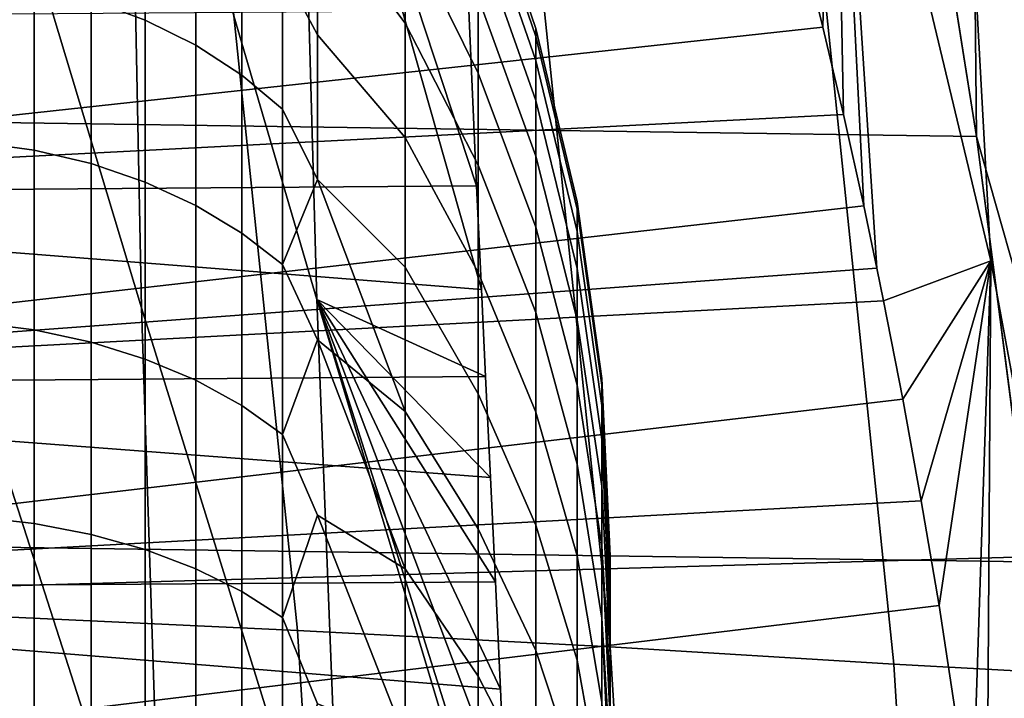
# Model space of a CAD drawing. Header units: metres. Extents: x -166 to 33, y -71 to 34.
# Tile 279 of 332: x 30.126 to 31.162, y 1.65 to 2.364. Entities that reach past the tile are written whole.
import ezdxf

# ---------------------------------------------------------------- set-up
doc = ezdxf.new("R2010")
doc.units = ezdxf.units.M
doc.layers.add('solid_12208131', color=7, linetype='CONTINUOUS')

msp = doc.modelspace()

# ---------------------------------------------------------------- linework, layer by layer
at = {"layer": 'solid_12208131'}
for points in [[(31.032755, 3.591484, 136.199997), (-0.119247, 2.703632, 136.199997), (-0.248221, 1.805308, 136.199997), (31.21262, 2.701139, 136.199997)], [(31.261274, 2.118372, 143.057449), (31.228077, 2.826115, 141.977173), (31.069403, 3.520043, 142.247787), (31.109476, 2.814106, 143.646591)], [(31.148167, 2.110228, 144.580521), (31.109476, 2.814106, 143.646591), (30.943611, 3.504311, 144.007767), (30.982775, 2.802297, 145.317627)], [(30.438736, 2.069463, 152.573776), (30.41959, 2.758915, 151.707718), (30.171423, 3.429493, 152.834183), (30.24048, 2.747372, 153.473602)], [(30.254202, 2.060874, 154.335434), (30.24048, 2.747372, 153.473602), (29.985815, 3.415206, 154.604019), (30.050411, 2.735991, 155.240753)], [(0.117855, 3.131227, 136.449997), (31.062429, 2.687394, 136.449997), (31.133169, 2.241114, 136.449997), (0.0344, 2.687157, 136.449997)], [(31.277578, 1.411286, 143.899338), (31.261274, 2.118372, 143.057449), (31.109476, 2.814106, 143.646591), (31.148167, 2.110228, 144.580521)], [(30.982775, 2.802297, 145.317627), (30.949551, 2.443884, 146.462555), (30.971422, 2.356224, 146.359375)], [(30.982775, 2.802297, 145.317627), (30.971422, 2.356224, 146.359375), (30.993061, 2.264251, 146.260101)], [(30.982775, 2.802297, 145.317627), (30.993061, 2.264251, 146.260101), (31.014381, 2.168104, 146.164871)], [(30.982775, 2.802297, 145.317627), (31.014381, 2.168104, 146.164871), (31.028168, 2.102604, 146.104462)], [(30.982775, 2.802297, 145.317627), (31.028168, 2.102604, 146.104462), (31.035198, 2.068177, 146.074051), (31.148167, 2.110228, 144.580521)], [(30.41959, 2.758915, 151.707718), (30.438736, 2.069463, 152.573776), (30.616497, 1.988401, 150.893112), (30.612103, 2.080079, 150.815536)], [(30.41959, 2.758915, 151.707718), (30.612103, 2.080079, 150.815536), (30.606936, 2.189259, 150.714874)], [(30.41959, 2.758915, 151.707718), (30.606936, 2.189259, 150.714874), (30.598677, 2.373839, 150.520599)], [(30.465788, 1.380104, 153.048004), (30.438736, 2.069463, 152.573776), (30.24048, 2.747372, 153.473602), (30.254202, 2.060874, 154.335434)], [(30.276844, 1.374363, 154.819305), (30.254202, 2.060874, 154.335434), (30.050411, 2.735991, 155.240753), (30.058596, 2.052403, 156.098282)], [(31.257437, 1.803268, 136.454514), (31.128626, 2.697928, 136.454514), (31.194189, 2.709284, 136.46817), (31.323545, 1.810873, 136.46817)], [(31.21262, 2.701139, 136.199997), (-0.248221, 1.805308, 136.199997), (-0.325803, 0.90286, 136.199997), (31.3414, 1.803235, 136.199997)], [(31.128626, 2.697928, 136.454514), (31.133169, 2.241114, 136.449997), (31.062429, 2.687394, 136.449997)], [(31.257437, 1.803268, 136.454514), (31.133169, 2.241114, 136.449997), (31.128626, 2.697928, 136.454514)], [(0.0344, 2.687157, 136.449997), (31.133169, 2.241114, 136.449997), (31.191105, 1.793371, 136.449997), (-0.036319, 2.240965, 136.449997)], [(30.418337, 1.721243, 52.092873), (30.057018, 1.738067, 47.893261), (29.967707, 2.603714, 47.905579), (30.329803, 2.578606, 52.104446)], [(30.531868, 2.463594, 149.563614), (30.43944, 2.598086, 149.661499), (30.43944, 2.48261, 149.883331), (30.531868, 2.360278, 149.768524)], [(30.531868, 2.463594, 147.33638), (30.531868, 2.360278, 147.13147), (30.43944, 2.4826, 147.016663), (30.43944, 2.598077, 147.23848)], [(30.74741, 1.703956, 56.285572), (30.418337, 1.721243, 52.092873), (30.329803, 2.578606, 52.104446), (30.659685, 2.552956, 56.296452)], [(31.046295, 1.685722, 60.472095), (30.74741, 1.703956, 56.285572), (30.659685, 2.552956, 56.296452), (30.959427, 2.5263, 60.482311)], [(30.402805, 2.546952, 147.027191), (30.43944, 2.4826, 147.016663), (30.43944, 2.348229, 146.80574), (30.402805, 2.417114, 146.816315)], [(30.402805, 2.546952, 149.872818), (30.402805, 2.417114, 150.083679), (30.43944, 2.348241, 150.094238), (30.43944, 2.48261, 149.883331)], [(30.608696, 2.387758, 147.606354), (30.608696, 2.307609, 147.406891), (30.531868, 2.463594, 147.33638), (30.531868, 2.54916, 147.549332)], [(30.608696, 2.307609, 149.493103), (30.608696, 2.387758, 149.293655), (30.531868, 2.54916, 149.350677), (30.531868, 2.463594, 149.563614)], [(30.258175, 2.516769, 146.748962), (30.258175, 2.363444, 146.541656), (30.20118, 2.384398, 146.524734), (30.20118, 2.539082, 146.733887)], [(30.258175, 2.363444, 150.358353), (30.258175, 2.516769, 150.151031), (30.20118, 2.539082, 150.166122), (30.20118, 2.384398, 150.375259)], [(30.608696, 2.523293, 148.235229), (30.608696, 2.532416, 148.449997), (30.669142, 2.354788, 148.449997), (30.669142, 2.346305, 148.250305)], [(30.669142, 2.346305, 148.649704), (30.669142, 2.354788, 148.449997), (30.608696, 2.532416, 148.449997), (30.608696, 2.523293, 148.664764)], [(30.608696, 2.495989, 148.022018), (30.608696, 2.523293, 148.235229), (30.669142, 2.346305, 148.250305), (30.669142, 2.320917, 148.052032)], [(30.608696, 2.523293, 148.664764), (30.608696, 2.495989, 148.877975), (30.669142, 2.320917, 148.847961), (30.669142, 2.346305, 148.649704)], [(31.046295, 1.685722, 60.472095), (30.959427, 2.5263, 60.482311), (31.230453, 2.503217, 64.662804), (31.316601, 1.671194, 64.653198)], [(30.311329, 2.488692, 146.767944), (30.311329, 2.337077, 146.562943), (30.258175, 2.363444, 146.541656), (30.258175, 2.516769, 146.748962)], [(30.311329, 2.337077, 150.337051), (30.311329, 2.488692, 150.132065), (30.258175, 2.516769, 150.151031), (30.258175, 2.363444, 150.358353)], [(30.359795, 2.455297, 146.790512), (30.359795, 2.305717, 146.588257), (30.311329, 2.337077, 146.562943), (30.311329, 2.488692, 146.767944)], [(30.359795, 2.305717, 150.311737), (30.359795, 2.455297, 150.109497), (30.311329, 2.488692, 150.132065), (30.311329, 2.337077, 150.337051)], [(30.608696, 2.450702, 147.81189), (30.608696, 2.495989, 148.022018), (30.669142, 2.320917, 148.052032), (30.669142, 2.278806, 147.856644)], [(30.608696, 2.495989, 148.877975), (30.608696, 2.450702, 149.08812), (30.669142, 2.278806, 149.04335), (30.669142, 2.320917, 148.847961)], [(30.531868, 2.360278, 149.768524), (30.43944, 2.48261, 149.883331), (30.43944, 2.348241, 150.094238), (30.531868, 2.239956, 149.963943)], [(30.531868, 2.360278, 147.13147), (30.531868, 2.239956, 146.93605), (30.43944, 2.348229, 146.80574), (30.43944, 2.4826, 147.016663)], [(30.608696, 2.307609, 147.406891), (30.608696, 2.210835, 147.214951), (30.531868, 2.360278, 147.13147), (30.531868, 2.463594, 147.33638)], [(30.608696, 2.210835, 149.685043), (30.608696, 2.307609, 149.493103), (30.531868, 2.463594, 149.563614), (30.531868, 2.360278, 149.768524)], [(30.402805, 2.417114, 146.816315), (30.402805, 2.269861, 146.617218), (30.359795, 2.305717, 146.588257), (30.359795, 2.455297, 146.790512)], [(30.402805, 2.269861, 150.282791), (30.402805, 2.417114, 150.083679), (30.359795, 2.455297, 150.109497), (30.359795, 2.305717, 150.311737)], [(30.608696, 2.387758, 147.606354), (30.608696, 2.450702, 147.81189), (30.669142, 2.278806, 147.856644), (30.669142, 2.220277, 147.665527)], [(30.608696, 2.450702, 149.08812), (30.608696, 2.387758, 149.293655), (30.669142, 2.220277, 149.234467), (30.669142, 2.278806, 149.04335)], [(30.949551, 2.443884, 146.462555), (29.34763, 2.364554, 146.368805), (29.34763, 2.179662, 146.175888), (30.971422, 2.356224, 146.359375)], [(30.402805, 2.417114, 146.816315), (30.43944, 2.348229, 146.80574), (30.43944, 2.195986, 146.60733), (30.402805, 2.269861, 146.617218)], [(30.402805, 2.417114, 150.083679), (30.402805, 2.269861, 150.282791), (30.43944, 2.196, 150.292648), (30.43944, 2.348241, 150.094238)], [(30.141251, 2.399606, 146.512451), (30.141251, 2.226645, 146.315933), (30.079336, 2.235201, 146.307739), (30.079336, 2.408825, 146.505005)], [(30.141251, 2.226645, 150.584061), (30.141251, 2.399606, 150.387543), (30.079336, 2.408825, 150.394989), (30.079336, 2.235201, 150.59227)], [(30.20118, 2.384398, 146.524734), (30.20118, 2.212534, 146.329453), (30.141251, 2.226645, 146.315933), (30.141251, 2.399606, 146.512451)], [(30.20118, 2.212534, 150.570541), (30.20118, 2.384398, 150.375259), (30.141251, 2.399606, 150.387543), (30.141251, 2.226645, 150.584061)], [(30.258175, 2.363444, 146.541656), (30.258175, 2.19309, 146.348099), (30.20118, 2.212534, 146.329453), (30.20118, 2.384398, 146.524734)], [(30.258175, 2.19309, 150.55191), (30.258175, 2.363444, 150.358353), (30.20118, 2.384398, 150.375259), (30.20118, 2.212534, 150.570541)], [(30.608696, 2.307609, 147.406891), (30.608696, 2.387758, 147.606354), (30.669142, 2.220277, 147.665527), (30.669142, 2.14575, 147.480057)], [(30.608696, 2.387758, 149.293655), (30.608696, 2.307609, 149.493103), (30.669142, 2.14575, 149.419937), (30.669142, 2.220277, 149.234467)], [(30.598677, 2.373839, 150.520599), (30.606936, 2.189259, 150.714874), (29.34763, 2.179662, 150.724106), (29.34763, 2.364554, 150.531189)], [(30.311329, 2.337077, 146.562943), (30.311329, 2.168624, 146.371536), (30.258175, 2.19309, 146.348099), (30.258175, 2.363444, 146.541656)], [(30.311329, 2.168624, 150.528458), (30.311329, 2.337077, 150.337051), (30.258175, 2.363444, 150.358353), (30.258175, 2.19309, 150.55191)], [(30.993061, 2.264251, 146.260101), (30.971422, 2.356224, 146.359375), (29.34763, 2.179662, 146.175888)], [(30.608696, 2.210835, 147.214951), (30.608696, 2.098131, 147.031906), (30.531868, 2.239956, 146.93605), (30.531868, 2.360278, 147.13147)], [(30.608696, 2.098131, 149.868088), (30.608696, 2.210835, 149.685043), (30.531868, 2.360278, 149.768524), (30.531868, 2.239956, 149.963943)], [(30.669142, 2.346305, 148.250305), (30.669142, 2.354788, 148.449997), (30.712675, 2.172278, 148.449997), (30.712675, 2.164452, 148.265778)], [(30.712675, 2.164452, 148.634216), (30.712675, 2.172278, 148.449997), (30.669142, 2.354788, 148.449997), (30.669142, 2.346305, 148.649704)], [(30.531868, 2.239956, 149.963943), (30.43944, 2.348241, 150.094238), (30.43944, 2.196, 150.292648), (30.531868, 2.103495, 150.148453)], [(30.531868, 2.239956, 146.93605), (30.531868, 2.103495, 146.751541), (30.43944, 2.195986, 146.60733), (30.43944, 2.348229, 146.80574)], [(30.669142, 2.320917, 148.052032), (30.669142, 2.346305, 148.250305), (30.712675, 2.164452, 148.265778), (30.712675, 2.141032, 148.082886)], [(30.669142, 2.346305, 148.649704), (30.669142, 2.320917, 148.847961), (30.712675, 2.141032, 148.817123), (30.712675, 2.164452, 148.634216)], [(30.359795, 2.305717, 146.588257), (30.359795, 2.139524, 146.399429), (30.311329, 2.168624, 146.371536), (30.311329, 2.337077, 146.562943)], [(30.359795, 2.139524, 150.500565), (30.359795, 2.305717, 150.311737), (30.311329, 2.337077, 150.337051), (30.311329, 2.168624, 150.528458)], [(30.669142, 2.278806, 147.856644), (30.669142, 2.320917, 148.052032), (30.712675, 2.141032, 148.082886), (30.712675, 2.102185, 147.902634)], [(30.669142, 2.320917, 148.847961), (30.669142, 2.278806, 149.04335), (30.712675, 2.102185, 148.99736), (30.712675, 2.141032, 148.817123)], [(30.402805, 2.269861, 146.617218), (30.402805, 2.106252, 146.43132), (30.359795, 2.139524, 146.399429), (30.359795, 2.305717, 146.588257)], [(30.402805, 2.106252, 150.468674), (30.402805, 2.269861, 150.282791), (30.359795, 2.305717, 150.311737), (30.359795, 2.139524, 150.500565)], [(30.608696, 2.210835, 147.214951), (30.608696, 2.307609, 147.406891), (30.669142, 2.14575, 147.480057), (30.669142, 2.055763, 147.301575)], [(30.608696, 2.307609, 149.493103), (30.608696, 2.210835, 149.685043), (30.669142, 2.055763, 149.598419), (30.669142, 2.14575, 149.419937)], [(30.402805, 2.269861, 146.617218), (30.43944, 2.195986, 146.60733), (30.402805, 2.106252, 146.43132)], [(30.402805, 2.106252, 150.468674), (30.43944, 2.196, 150.292648), (30.402805, 2.269861, 150.282791)], [(30.669142, 2.220277, 147.665527), (30.669142, 2.278806, 147.856644), (30.712675, 2.102185, 147.902634), (30.712675, 2.048192, 147.726334)], [(30.669142, 2.278806, 149.04335), (30.669142, 2.220277, 149.234467), (30.712675, 2.048192, 149.173676), (30.712675, 2.102185, 148.99736)], [(30.993061, 2.264251, 146.260101), (29.34763, 2.179662, 146.175888), (29.34763, 1.978884, 145.999191), (31.014381, 2.168104, 146.164871)], [(-0.036319, 2.240965, 136.449997), (31.191105, 1.793371, 136.449997), (31.268379, 0.895766, 136.449997), (-0.094238, 1.793319, 136.449997)], [(30.608696, 2.098131, 147.031906), (30.608696, 1.97031, 146.859085), (30.531868, 2.103495, 146.751541), (30.531868, 2.239956, 146.93605)], [(30.608696, 1.97031, 150.040909), (30.608696, 2.098131, 149.868088), (30.531868, 2.239956, 149.963943), (30.531868, 2.103495, 150.148453)], [(31.257437, 1.803268, 136.454514), (31.191105, 1.793371, 136.449997), (31.133169, 2.241114, 136.449997)], [(30.141251, 2.226645, 146.315933), (30.141251, 2.037642, 146.134781), (30.079336, 2.045471, 146.1259), (30.079336, 2.235201, 146.307739)], [(30.141251, 2.037642, 150.765213), (30.141251, 2.226645, 150.584061), (30.079336, 2.235201, 150.59227), (30.079336, 2.045471, 150.774109)], [(30.20118, 2.212534, 146.329453), (30.20118, 2.024729, 146.14946), (30.141251, 2.037642, 146.134781), (30.141251, 2.226645, 146.315933)], [(30.20118, 2.024729, 150.750534), (30.20118, 2.212534, 150.570541), (30.141251, 2.226645, 150.584061), (30.141251, 2.037642, 150.765213)], [(30.669142, 2.14575, 147.480057), (30.669142, 2.220277, 147.665527), (30.712675, 2.048192, 147.726334), (30.712675, 1.979441, 147.555237)], [(30.669142, 2.220277, 149.234467), (30.669142, 2.14575, 149.419937), (30.712675, 1.979441, 149.344757), (30.712675, 2.048192, 149.173676)], [(30.258175, 2.19309, 146.348099), (30.258175, 2.006936, 146.169678), (30.20118, 2.024729, 146.14946), (30.20118, 2.212534, 146.329453)], [(30.258175, 2.006936, 150.730316), (30.258175, 2.19309, 150.55191), (30.20118, 2.212534, 150.570541), (30.20118, 2.024729, 150.750534)], [(30.608696, 2.098131, 147.031906), (30.608696, 2.210835, 147.214951), (30.669142, 2.055763, 147.301575), (30.669142, 1.950965, 147.131378)], [(30.608696, 2.210835, 149.685043), (30.608696, 2.098131, 149.868088), (30.669142, 1.950965, 149.768616), (30.669142, 2.055763, 149.598419)], [(30.606936, 2.189259, 150.714874), (30.612103, 2.080079, 150.815536), (29.34763, 2.179662, 150.724106)], [(30.311329, 2.168624, 146.371536), (30.311329, 1.984546, 146.195114), (30.258175, 2.006936, 146.169678), (30.258175, 2.19309, 146.348099)], [(30.311329, 1.984546, 150.70488), (30.311329, 2.168624, 150.528458), (30.258175, 2.19309, 150.55191), (30.258175, 2.006936, 150.730316)], [(30.402805, 2.106252, 150.468674), (30.43944, 2.027046, 150.477036), (30.531868, 1.951878, 150.320724), (30.43944, 2.196, 150.292648)], [(30.402805, 2.106252, 146.43132), (30.43944, 2.195986, 146.60733), (30.531868, 1.951878, 146.579269), (30.43944, 2.027031, 146.422958)], [(30.531868, 1.951878, 150.320724), (30.531868, 2.103495, 150.148453), (30.43944, 2.196, 150.292648)], [(30.531868, 2.103495, 146.751541), (30.531868, 1.951878, 146.579269), (30.43944, 2.195986, 146.60733)], [(30.612103, 2.080079, 150.815536), (30.616497, 1.988401, 150.893112), (29.34763, 1.978884, 150.900818), (29.34763, 2.179662, 150.724106)], [(31.028168, 2.102604, 146.104462), (31.014381, 2.168104, 146.164871), (29.34763, 1.978884, 145.999191)], [(30.359795, 2.139524, 146.399429), (30.359795, 1.957916, 146.225372), (30.311329, 1.984546, 146.195114), (30.311329, 2.168624, 146.371536)], [(30.359795, 1.957916, 150.674622), (30.359795, 2.139524, 150.500565), (30.311329, 2.168624, 150.528458), (30.311329, 1.984546, 150.70488)], [(30.712675, 2.164452, 148.265778), (30.712675, 2.172278, 148.449997), (30.738914, 1.986491, 148.449997), (30.738914, 1.979334, 148.28154)], [(30.738914, 1.979334, 148.618469), (30.738914, 1.986491, 148.449997), (30.712675, 2.172278, 148.449997), (30.712675, 2.164452, 148.634216)], [(30.712675, 2.141032, 148.082886), (30.712675, 2.164452, 148.265778), (30.738914, 1.979334, 148.28154), (30.738914, 1.957917, 148.114288)], [(30.712675, 2.164452, 148.634216), (30.712675, 2.141032, 148.817123), (30.738914, 1.957917, 148.785721), (30.738914, 1.979334, 148.618469)], [(30.669142, 2.055763, 147.301575), (30.669142, 2.14575, 147.480057), (30.712675, 1.979441, 147.555237), (30.712675, 1.896429, 147.390594)], [(30.669142, 2.14575, 149.419937), (30.669142, 2.055763, 149.598419), (30.712675, 1.896429, 149.509415), (30.712675, 1.979441, 149.344757)], [(30.402805, 2.106252, 146.43132), (30.402805, 1.927469, 146.259964), (30.359795, 1.957916, 146.225372), (30.359795, 2.139524, 146.399429)], [(30.402805, 1.927469, 150.64003), (30.402805, 2.106252, 150.468674), (30.359795, 2.139524, 150.500565), (30.359795, 1.957916, 150.674622)], [(30.712675, 2.102185, 147.902634), (30.712675, 2.141032, 148.082886), (30.738914, 1.957917, 148.114288), (30.738914, 1.922392, 147.949448)], [(30.712675, 2.141032, 148.817123), (30.712675, 2.102185, 148.99736), (30.738914, 1.922392, 148.950546), (30.738914, 1.957917, 148.785721)], [(30.402805, 2.106252, 146.43132), (30.43944, 2.027031, 146.422958), (30.402805, 1.927469, 146.259964)], [(30.402805, 1.927469, 150.64003), (30.43944, 2.027046, 150.477036), (30.402805, 2.106252, 150.468674)], [(31.148167, 2.110228, 144.580521), (31.035198, 2.068177, 146.074051), (31.055431, 1.964632, 145.987747)], [(31.148167, 2.110228, 144.580521), (31.055431, 1.964632, 145.987747), (31.075001, 1.857635, 145.906052)], [(31.148167, 2.110228, 144.580521), (31.075001, 1.857635, 145.906052), (31.093777, 1.74741, 145.829117)], [(31.148167, 2.110228, 144.580521), (31.093777, 1.74741, 145.829117), (31.128571, 1.518571, 145.690216)], [(31.148167, 2.110228, 144.580521), (31.128571, 1.518571, 145.690216), (31.143661, 1.406231, 145.631317)], [(31.148167, 2.110228, 144.580521), (31.143661, 1.406231, 145.631317), (31.159151, 1.27975, 145.571671), (31.277578, 1.411286, 143.899338)], [(31.035198, 2.068177, 146.074051), (31.028168, 2.102604, 146.104462), (29.34763, 1.978884, 145.999191)], [(30.608696, 1.97031, 146.859085), (30.608696, 1.828293, 146.697723), (30.531868, 1.951878, 146.579269), (30.531868, 2.103495, 146.751541)], [(30.608696, 1.828293, 150.202271), (30.608696, 1.97031, 150.040909), (30.531868, 2.103495, 150.148453), (30.531868, 1.951878, 150.320724)], [(30.608696, 1.97031, 146.859085), (30.608696, 2.098131, 147.031906), (30.669142, 1.950965, 147.131378), (30.669142, 1.832109, 146.970673)], [(30.608696, 2.098131, 149.868088), (30.608696, 1.97031, 150.040909), (30.669142, 1.832109, 149.929321), (30.669142, 1.950965, 149.768616)], [(30.712675, 2.048192, 147.726334), (30.712675, 2.102185, 147.902634), (30.738914, 1.922392, 147.949448), (30.738914, 1.873017, 147.788223)], [(30.712675, 2.102185, 148.99736), (30.712675, 2.048192, 149.173676), (30.738914, 1.873017, 149.111786), (30.738914, 1.922392, 148.950546)], [(31.035198, 2.068177, 146.074051), (29.34763, 1.978884, 145.999191), (29.34763, 1.763923, 145.840195), (31.055431, 1.964632, 145.987747)], [(30.438736, 2.069463, 152.573776), (30.465788, 1.380104, 153.048004), (30.646978, 1.303505, 151.317642), (30.643728, 1.386193, 151.278595)], [(30.438736, 2.069463, 152.573776), (30.643728, 1.386193, 151.278595), (30.642149, 1.424921, 151.259293)], [(30.438736, 2.069463, 152.573776), (30.642149, 1.424921, 151.259293), (30.637127, 1.543718, 151.195801)], [(30.438736, 2.069463, 152.573776), (30.637127, 1.543718, 151.195801), (30.631973, 1.659614, 151.12735)], [(30.438736, 2.069463, 152.573776), (30.631973, 1.659614, 151.12735), (30.626774, 1.772565, 151.05394)], [(30.438736, 2.069463, 152.573776), (30.626774, 1.772565, 151.05394), (30.62159, 1.882269, 150.975784)], [(30.438736, 2.069463, 152.573776), (30.62159, 1.882269, 150.975784), (30.616497, 1.988401, 150.893112)], [(30.295427, 0.687118, 155.061539), (30.276844, 1.374363, 154.819305), (30.058596, 2.052403, 156.098282), (30.076614, 1.368699, 156.591766)], [(30.486029, 0.689982, 153.291306), (30.465788, 1.380104, 153.048004), (30.254202, 2.060874, 154.335434), (30.276844, 1.374363, 154.819305)], [(30.669142, 1.950965, 147.131378), (30.669142, 2.055763, 147.301575), (30.712675, 1.896429, 147.390594), (30.712675, 1.799753, 147.233582)], [(30.669142, 2.055763, 149.598419), (30.669142, 1.950965, 149.768616), (30.712675, 1.799753, 149.666428), (30.712675, 1.896429, 149.509415)], [(30.141251, 2.037642, 146.134781), (30.141251, 1.833958, 145.970322), (30.079336, 1.841005, 145.9608), (30.079336, 2.045471, 146.1259)], [(30.141251, 1.833958, 150.929672), (30.141251, 2.037642, 150.765213), (30.079336, 2.045471, 150.774109), (30.079336, 1.841005, 150.939209)], [(30.712675, 1.979441, 147.555237), (30.712675, 2.048192, 147.726334), (30.738914, 1.873017, 147.788223), (30.738914, 1.810147, 147.63176)], [(30.712675, 2.048192, 149.173676), (30.712675, 1.979441, 149.344757), (30.738914, 1.810147, 149.268234), (30.738914, 1.873017, 149.111786)], [(30.20118, 2.024729, 146.14946), (30.20118, 1.822335, 145.986038), (30.141251, 1.833958, 145.970322), (30.141251, 2.037642, 146.134781)], [(30.20118, 1.822335, 150.913956), (30.20118, 2.024729, 150.750534), (30.141251, 2.037642, 150.765213), (30.141251, 1.833958, 150.929672)], [(30.258175, 2.006936, 146.169678), (30.258175, 1.806321, 146.00769), (30.20118, 1.822335, 145.986038), (30.20118, 2.024729, 146.14946)], [(30.258175, 1.806321, 150.892303), (30.258175, 2.006936, 150.730316), (30.20118, 2.024729, 150.750534), (30.20118, 1.822335, 150.913956)], [(30.402805, 1.927469, 150.64003), (30.43944, 1.842665, 150.645981), (30.531868, 1.786198, 150.479523), (30.43944, 2.027046, 150.477036)], [(30.402805, 1.927469, 146.259964), (30.43944, 2.027031, 146.422958), (30.531868, 1.786198, 146.420486), (30.43944, 1.842649, 146.253998)], [(30.531868, 1.786198, 150.479523), (30.531868, 1.951878, 150.320724), (30.43944, 2.027046, 150.477036)], [(30.531868, 1.951878, 146.579269), (30.531868, 1.786198, 146.420486), (30.43944, 2.027031, 146.422958)], [(30.311329, 1.984546, 146.195114), (30.311329, 1.786169, 146.034943), (30.258175, 1.806321, 146.00769), (30.258175, 2.006936, 146.169678)], [(30.311329, 1.786169, 150.865067), (30.311329, 1.984546, 150.70488), (30.258175, 2.006936, 150.730316), (30.258175, 1.806321, 150.892303)], [(30.616497, 1.988401, 150.893112), (30.62159, 1.882269, 150.975784), (29.34763, 1.978884, 150.900818)], [(30.359795, 1.957916, 146.225372), (30.359795, 1.762201, 146.067352), (30.311329, 1.786169, 146.034943), (30.311329, 1.984546, 146.195114)], [(30.359795, 1.762201, 150.832657), (30.359795, 1.957916, 150.674622), (30.311329, 1.984546, 150.70488), (30.311329, 1.786169, 150.865067)], [(30.738914, 1.986491, 148.449997), (30.738914, 1.979334, 148.618469), (30.747629, 1.797872, 148.537613), (30.747629, 1.8, 148.449997)], [(30.738914, 1.979334, 148.28154), (30.738914, 1.986491, 148.449997), (30.747629, 1.8, 148.449997), (30.747629, 1.797872, 148.362381)], [(30.62159, 1.882269, 150.975784), (30.626774, 1.772565, 151.05394), (29.34763, 1.763923, 151.059799), (29.34763, 1.978884, 150.900818)], [(30.608696, 1.828293, 146.697723), (30.608696, 1.97031, 146.859085), (30.669142, 1.832109, 146.970673), (30.669142, 1.700054, 146.820633)], [(30.608696, 1.97031, 150.040909), (30.608696, 1.828293, 150.202271), (30.669142, 1.700054, 150.079376), (30.669142, 1.832109, 149.929321)], [(30.712675, 1.896429, 147.390594), (30.712675, 1.979441, 147.555237), (30.738914, 1.810147, 147.63176), (30.738914, 1.734234, 147.481201)], [(30.712675, 1.979441, 149.344757), (30.712675, 1.896429, 149.509415), (30.738914, 1.734234, 149.418808), (30.738914, 1.810147, 149.268234)], [(30.738914, 1.979334, 148.618469), (30.738914, 1.957917, 148.785721), (30.747629, 1.780724, 148.712723), (30.747629, 1.791447, 148.625229)], [(30.738914, 1.979334, 148.618469), (30.747629, 1.791447, 148.625229), (30.747629, 1.797872, 148.537613)], [(30.738914, 1.979334, 148.28154), (30.747629, 1.797872, 148.362381), (30.747629, 1.791447, 148.27478)], [(30.738914, 1.957917, 148.114288), (30.738914, 1.979334, 148.28154), (30.747629, 1.791447, 148.27478), (30.747629, 1.780724, 148.187286)], [(31.075001, 1.857635, 145.906052), (31.055431, 1.964632, 145.987747), (29.34763, 1.763923, 145.840195)], [(30.402805, 1.927469, 146.259964), (30.402805, 1.734797, 146.104401), (30.359795, 1.762201, 146.067352), (30.359795, 1.957916, 146.225372)], [(30.402805, 1.734797, 150.795593), (30.402805, 1.927469, 150.64003), (30.359795, 1.957916, 150.674622), (30.359795, 1.762201, 150.832657)], [(30.608696, 1.828293, 146.697723), (30.608696, 1.673103, 146.548981), (30.531868, 1.786198, 146.420486), (30.531868, 1.951878, 146.579269)], [(30.608696, 1.673103, 150.351013), (30.608696, 1.828293, 150.202271), (30.531868, 1.951878, 150.320724), (30.531868, 1.786198, 150.479523)], [(30.669142, 1.832109, 146.970673), (30.669142, 1.950965, 147.131378), (30.712675, 1.799753, 147.233582), (30.712675, 1.69011, 147.085327)], [(30.669142, 1.950965, 149.768616), (30.669142, 1.832109, 149.929321), (30.712675, 1.69011, 149.814667), (30.712675, 1.799753, 149.666428)], [(30.738914, 1.957917, 148.785721), (30.738914, 1.922392, 148.950546), (30.747629, 1.746384, 148.886047), (30.747629, 1.765689, 148.799774)], [(30.738914, 1.957917, 148.785721), (30.747629, 1.765689, 148.799774), (30.747629, 1.780724, 148.712723)], [(30.738914, 1.957917, 148.114288), (30.747629, 1.780724, 148.187286), (30.747629, 1.765689, 148.100235)], [(30.738914, 1.922392, 147.949448), (30.738914, 1.957917, 148.114288), (30.747629, 1.765689, 148.100235), (30.747629, 1.746384, 148.013962)], [(30.402805, 1.927469, 146.259964), (30.43944, 1.842649, 146.253998), (30.402805, 1.734797, 146.104401)], [(30.402805, 1.734797, 150.795593), (30.43944, 1.842665, 150.645981), (30.402805, 1.927469, 150.64003)], [(30.738914, 1.922392, 148.950546), (30.738914, 1.873017, 149.111786), (30.747629, 1.695158, 149.055344), (30.747629, 1.72285, 148.971329)], [(30.738914, 1.922392, 148.950546), (30.747629, 1.72285, 148.971329), (30.747629, 1.746384, 148.886047)], [(30.738914, 1.922392, 147.949448), (30.747629, 1.746384, 148.013962), (30.747629, 1.72285, 147.928665)], [(30.738914, 1.922392, 147.949448), (30.747629, 1.72285, 147.928665), (30.747629, 1.695158, 147.844666), (30.738914, 1.873017, 147.788223)], [(30.712675, 1.799753, 147.233582), (30.712675, 1.896429, 147.390594), (30.738914, 1.734234, 147.481201), (30.738914, 1.645827, 147.337616)], [(30.712675, 1.896429, 149.509415), (30.712675, 1.799753, 149.666428), (30.738914, 1.645827, 149.562378), (30.738914, 1.734234, 149.418808)], [(30.738914, 1.873017, 149.111786), (30.738914, 1.810147, 149.268234), (30.747629, 1.663405, 149.137817), (30.747629, 1.695158, 149.055344)], [(30.738914, 1.810147, 147.63176), (30.738914, 1.873017, 147.788223), (30.747629, 1.695158, 147.844666), (30.747629, 1.663405, 147.762192)], [(31.075001, 1.857635, 145.906052), (29.34763, 1.763923, 145.840195), (29.34763, 1.536287, 145.700027), (31.093777, 1.74741, 145.829117)], [(30.141251, 1.833958, 145.970322), (30.141251, 1.61706, 145.82373), (30.079336, 1.623273, 145.813629), (30.079336, 1.841005, 145.9608)], [(30.141251, 1.61706, 151.076279), (30.141251, 1.833958, 150.929672), (30.079336, 1.841005, 150.939209), (30.079336, 1.623273, 151.086365)], [(30.402805, 1.734797, 150.795593), (30.43944, 1.64426, 150.798233), (30.531868, 1.607648, 150.623688), (30.43944, 1.842665, 150.645981)], [(30.402805, 1.734797, 146.104401), (30.43944, 1.842649, 146.253998), (30.531868, 1.607648, 146.276321), (30.43944, 1.644243, 146.101761)], [(30.531868, 1.607648, 150.623688), (30.531868, 1.786198, 150.479523), (30.43944, 1.842665, 150.645981)], [(30.531868, 1.786198, 146.420486), (30.531868, 1.607648, 146.276321), (30.43944, 1.842649, 146.253998)], [(30.20118, 1.822335, 145.986038), (30.20118, 1.606812, 145.840378), (30.141251, 1.61706, 145.82373), (30.141251, 1.833958, 145.970322)], [(30.20118, 1.606812, 151.059631), (30.20118, 1.822335, 150.913956), (30.141251, 1.833958, 150.929672), (30.141251, 1.61706, 151.076279)], [(30.608696, 1.673103, 146.548981), (30.608696, 1.828293, 146.697723), (30.669142, 1.700054, 146.820633), (30.669142, 1.555749, 146.682327)], [(30.608696, 1.828293, 150.202271), (30.608696, 1.673103, 150.351013), (30.669142, 1.555749, 150.217667), (30.669142, 1.700054, 150.079376)], [(30.669142, 1.700054, 146.820633), (30.669142, 1.832109, 146.970673), (30.712675, 1.69011, 147.085327), (30.712675, 1.568289, 146.946915)], [(30.669142, 1.832109, 149.929321), (30.669142, 1.700054, 150.079376), (30.712675, 1.568289, 149.953079), (30.712675, 1.69011, 149.814667)], [(30.258175, 1.806321, 146.00769), (30.258175, 1.592691, 145.863312), (30.20118, 1.606812, 145.840378), (30.20118, 1.822335, 145.986038)], [(30.258175, 1.592691, 151.036697), (30.258175, 1.806321, 150.892303), (30.20118, 1.822335, 150.913956), (30.20118, 1.606812, 151.059631)], [(30.311329, 1.786169, 146.034943), (30.311329, 1.574923, 145.892166), (30.258175, 1.592691, 145.863312), (30.258175, 1.806321, 146.00769)], [(30.311329, 1.574923, 151.007843), (30.311329, 1.786169, 150.865067), (30.258175, 1.806321, 150.892303), (30.258175, 1.592691, 151.036697)], [(30.738914, 1.810147, 149.268234), (30.738914, 1.734234, 149.418808), (30.747629, 1.587965, 149.297562), (30.747629, 1.62765, 149.218613)], [(30.738914, 1.810147, 149.268234), (30.747629, 1.62765, 149.218613), (30.747629, 1.663405, 149.137817)], [(30.738914, 1.810147, 147.63176), (30.747629, 1.663405, 147.762192), (30.747629, 1.62765, 147.681396)], [(30.738914, 1.734234, 147.481201), (30.738914, 1.810147, 147.63176), (30.747629, 1.62765, 147.681396), (30.747629, 1.587965, 147.602432)], [(31.3414, 1.803235, 136.199997), (-0.325803, 0.90286, 136.199997), (-0.351867, 0, 136.199997), (31.418823, 0.901596, 136.199997)], [(-0.094238, 1.793319, 136.449997), (31.268379, 0.895766, 136.449997), (31.2943, 0, 136.449997), (-0.171501, 0.895859, 136.449997)], [(30.712675, 1.69011, 147.085327), (30.712675, 1.799753, 147.233582), (30.738914, 1.645827, 147.337616), (30.738914, 1.545561, 147.202042)], [(30.712675, 1.799753, 149.666428), (30.712675, 1.69011, 149.814667), (30.738914, 1.545561, 149.697952), (30.738914, 1.645827, 149.562378)], [(30.747629, -1.797872, 148.362381), (30.747629, 1.8, 148.449997), (30.747629, 1.797872, 148.537613), (30.747629, -1.8, 148.449997)], [(30.747629, -1.791447, 148.27478), (30.747629, 1.797872, 148.362381), (30.747629, 1.8, 148.449997), (30.747629, -1.797872, 148.362381)], [(30.747629, 1.791447, 148.625229), (30.747629, -1.797872, 148.537613), (30.747629, -1.8, 148.449997), (30.747629, 1.797872, 148.537613)], [(30.747629, -1.780724, 148.187286), (30.747629, 1.791447, 148.27478), (30.747629, 1.797872, 148.362381), (30.747629, -1.791447, 148.27478)], [(30.359795, 1.762201, 146.067352), (30.359795, 1.55379, 145.926483), (30.311329, 1.574923, 145.892166), (30.311329, 1.786169, 146.034943)], [(30.359795, 1.55379, 150.973511), (30.359795, 1.762201, 150.832657), (30.311329, 1.786169, 150.865067), (30.311329, 1.574923, 151.007843)], [(30.608696, 1.673103, 146.548981), (30.608696, 1.505858, 146.41394), (30.531868, 1.607648, 146.276321), (30.531868, 1.786198, 146.420486)], [(30.608696, 1.505858, 150.486053), (30.608696, 1.673103, 150.351013), (30.531868, 1.786198, 150.479523), (30.531868, 1.607648, 150.623688)], [(30.747629, 1.780724, 148.712723), (30.747629, -1.791447, 148.625229), (30.747629, -1.797872, 148.537613), (30.747629, 1.791447, 148.625229)], [(30.747629, -1.765689, 148.100235), (30.747629, 1.780724, 148.187286), (30.747629, 1.791447, 148.27478), (30.747629, -1.780724, 148.187286)], [(30.626774, 1.772565, 151.05394), (30.631973, 1.659614, 151.12735), (29.34763, 1.763923, 151.059799)], [(30.747629, 1.765689, 148.799774), (30.747629, -1.780724, 148.712723), (30.747629, -1.791447, 148.625229), (30.747629, 1.780724, 148.712723)], [(30.747629, -1.746384, 148.013962), (30.747629, 1.765689, 148.100235), (30.747629, 1.780724, 148.187286), (30.747629, -1.765689, 148.100235)], [(30.631973, 1.659614, 151.12735), (30.637127, 1.543718, 151.195801), (29.34763, 1.536287, 151.199966), (29.34763, 1.763923, 151.059799)], [(30.402805, 1.734797, 146.104401), (30.402805, 1.529627, 145.965729), (30.359795, 1.55379, 145.926483), (30.359795, 1.762201, 146.067352)], [(30.402805, 1.529627, 150.934265), (30.402805, 1.734797, 150.795593), (30.359795, 1.762201, 150.832657), (30.359795, 1.55379, 150.973511)], [(30.747629, 1.746384, 148.886047), (30.747629, -1.765689, 148.799774), (30.747629, -1.780724, 148.712723), (30.747629, 1.765689, 148.799774)], [(30.747629, -1.72285, 147.928665), (30.747629, 1.746384, 148.013962), (30.747629, 1.765689, 148.100235), (30.747629, -1.746384, 148.013962)], [(31.093777, 1.74741, 145.829117), (29.34763, 1.536287, 145.700027), (29.34763, 1.297446, 145.579605), (31.128571, 1.518571, 145.690216)], [(30.747629, 1.72285, 148.971329), (30.747629, -1.746384, 148.886047), (30.747629, -1.765689, 148.799774), (30.747629, 1.746384, 148.886047)], [(30.747629, -1.695158, 147.844666), (30.747629, 1.72285, 147.928665), (30.747629, 1.746384, 148.013962), (30.747629, -1.72285, 147.928665)], [(30.471653, 0.860945, 52.085899), (30.110807, 0.869456, 47.885841), (30.057018, 1.738067, 47.893261), (30.418337, 1.721243, 52.092873)], [(30.402805, 1.734797, 146.104401), (30.43944, 1.644243, 146.101761), (30.402805, 1.529627, 145.965729)], [(30.402805, 1.529627, 150.934265), (30.43944, 1.64426, 150.798233), (30.402805, 1.734797, 150.795593)], [(30.738914, 1.734234, 149.418808), (30.738914, 1.645827, 149.562378), (30.747629, 1.497202, 149.449188), (30.747629, 1.544455, 149.374481)], [(30.738914, 1.734234, 149.418808), (30.747629, 1.544455, 149.374481), (30.747629, 1.587965, 149.297562)], [(30.738914, 1.734234, 147.481201), (30.747629, 1.587965, 147.602432), (30.747629, 1.544455, 147.525528)], [(30.738914, 1.645827, 147.337616), (30.738914, 1.734234, 147.481201), (30.747629, 1.544455, 147.525528), (30.747629, 1.497202, 147.450806)], [(30.800232, 0.852049, 56.279026), (30.471653, 0.860945, 52.085899), (30.418337, 1.721243, 52.092873), (30.74741, 1.703956, 56.285572)], [(30.747629, 1.695158, 149.055344), (30.747629, -1.72285, 148.971329), (30.747629, -1.746384, 148.886047), (30.747629, 1.72285, 148.971329)], [(30.747629, -1.663405, 147.762192), (30.747629, 1.695158, 147.844666), (30.747629, 1.72285, 147.928665), (30.747629, -1.695158, 147.844666)], [(30.669142, 1.555749, 146.682327), (30.669142, 1.700054, 146.820633), (30.712675, 1.568289, 146.946915), (30.712675, 1.435169, 146.819336)], [(30.669142, 1.700054, 150.079376), (30.669142, 1.555749, 150.217667), (30.712675, 1.435169, 150.080673), (30.712675, 1.568289, 149.953079)], [(31.098579, 0.842269, 60.465946), (30.800232, 0.852049, 56.279026), (30.74741, 1.703956, 56.285572), (31.046295, 1.685722, 60.472095)], [(30.712675, 1.568289, 146.946915), (30.712675, 1.69011, 147.085327), (30.738914, 1.545561, 147.202042), (30.738914, 1.434159, 147.07547)], [(30.712675, 1.69011, 149.814667), (30.712675, 1.568289, 149.953079), (30.738914, 1.434159, 149.824524), (30.738914, 1.545561, 149.697952)], [(30.747629, 1.663405, 149.137817), (30.747629, -1.695158, 149.055344), (30.747629, -1.72285, 148.971329), (30.747629, 1.695158, 149.055344)], [(30.747629, -1.62765, 147.681396), (30.747629, 1.663405, 147.762192), (30.747629, 1.695158, 147.844666), (30.747629, -1.663405, 147.762192)], [(31.098579, 0.842269, 60.465946), (31.046295, 1.685722, 60.472095), (31.316601, 1.671194, 64.653198), (31.368494, 0.83632, 64.647408)], [(30.608696, 1.505858, 146.41394), (30.608696, 1.673103, 146.548981), (30.669142, 1.555749, 146.682327), (30.669142, 1.400235, 146.556763)], [(30.608696, 1.673103, 150.351013), (30.608696, 1.505858, 150.486053), (30.669142, 1.400235, 150.343246), (30.669142, 1.555749, 150.217667)], [(30.747629, 1.62765, 149.218613), (30.747629, -1.663405, 149.137817), (30.747629, -1.695158, 149.055344), (30.747629, 1.663405, 149.137817)], [(30.747629, -1.587965, 147.602432), (30.747629, 1.62765, 147.681396), (30.747629, 1.663405, 147.762192), (30.747629, -1.62765, 147.681396)]]:
    msp.add_3dface(points, dxfattribs=at)

doc.saveas('drawing.dxf')
